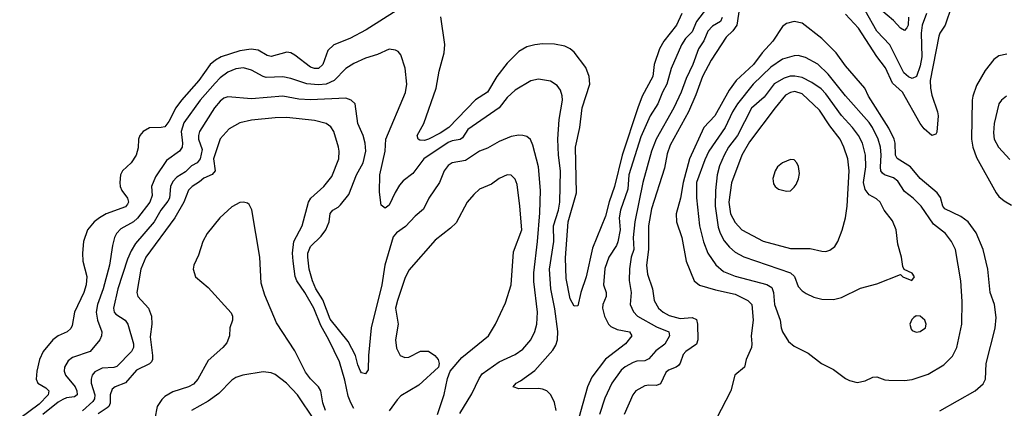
# Model space of a CAD drawing. Header units: inches. Extents: x 1649636 to 1815363, y 506543 to 641975.
# Tile 272 of 656: x 1674151 to 1679158, y 613321 to 615299. Entities that reach past the tile are written whole.
import ezdxf

# ---------------------------------------------------------------- set-up
doc = ezdxf.new("R2010")
doc.units = ezdxf.units.IN
doc.header["$MEASUREMENT"] = 0
doc.layers.add('B6671', color=7, linetype='Continuous')

msp = doc.modelspace()

# ---------------------------------------------------------------- linework, layer by layer
at = {"layer": 'B6671', "color": 5}
for points, elevation in [([(1677821.5, 615430), (1677797.8, 615270), (1677778.3, 615241.7), (1677744, 615210), (1677666.5, 615093.5), (1677624.1, 615010), (1677590, 614915.5), (1677551.4, 614830), (1677459.1, 614660.9), (1677444, 614616), (1677430, 614543.1), (1677364.1, 614335.9), (1677349.4, 614250), (1677349, 614130), (1677339.3, 614050), (1677344.4, 614004.4), (1677368.6, 613930), (1677377, 613870), (1677399.3, 613830), (1677422.6, 613810), (1677453.5, 613793.5), (1677510, 613779.1), (1677570, 613783.1), (1677593, 613773), (1677598.6, 613750), (1677598.9, 613670), (1677593.1, 613646.9), (1677538.2, 613610), (1677524.3, 613595.7), (1677509.5, 613550.5), (1677500.7, 613539.3), (1677489.5, 613530.5), (1677450, 613516), (1677436.3, 613503.7), (1677410, 613445.3), (1677390, 613437), (1677350, 613439.5), (1677330, 613435.6), (1677284.7, 613410), (1677268.4, 613390), (1677225.5, 613290)], 580), ([(1678890, 615365.1), (1678857.8, 615270), (1678830.2, 615230), (1678824.9, 615215.1), (1678780.8, 614990), (1678782.6, 614950), (1678790, 614915.3), (1678818.9, 614830), (1678821.6, 614810), (1678814.1, 614725.9), (1678810, 614716.2), (1678790, 614709.7), (1678750, 614742.6), (1678730, 614769.7), (1678640.2, 614930), (1678590, 614976.1), (1678553.3, 615053.3), (1678510, 615111.4), (1678416, 615256), (1678350, 615325.9)], 580), ([(1676070, 615347.8), (1675913.4, 615246.6), (1675830, 615203.7), (1675749, 615170), (1675718.8, 615141.2), (1675693.5, 615070), (1675670, 615049.9), (1675650, 615049.9), (1675630, 615057.9), (1675550, 615118.4), (1675530, 615129.9), (1675510, 615134), (1675430, 615111.6), (1675410, 615116.7), (1675363.7, 615143.7), (1675329, 615149), (1675270, 615140.6), (1675176.6, 615110), (1675146.8, 615093.2), (1675120.3, 615070), (1675062.1, 614990), (1674974.9, 614890), (1674945.6, 614850), (1674910, 614779.8), (1674890, 614754.1), (1674870, 614749.3), (1674811.5, 614748.5), (1674778.5, 614730), (1674762.4, 614710), (1674754.9, 614690), (1674753.9, 614646.1), (1674744.4, 614610), (1674717.4, 614570), (1674673.7, 614530), (1674664.2, 614510), (1674659.7, 614470), (1674662.7, 614450), (1674671, 614430), (1674699.5, 614390), (1674703.9, 614370), (1674699.6, 614360.4), (1674690, 614347), (1674591.3, 614310), (1674557.6, 614290), (1674529.5, 614270), (1674495.8, 614230), (1674476, 614170), (1674471.1, 614111.1), (1674473, 614070), (1674491.9, 613991.9), (1674489.5, 613950), (1674478.3, 613910), (1674430.6, 613810), (1674418.2, 613741.8), (1674411.8, 613728.2), (1674392.6, 613710), (1674347.1, 613690), (1674319, 613670), (1674270.7, 613610), (1674251.3, 613570), (1674238.3, 613510), (1674234.9, 613470), (1674244, 613450), (1674284.8, 613424.8), (1674299.6, 613410), (1674295.7, 613390), (1674250, 613342.9), (1674151.3, 613268.7)], 520), ([(1677517.4, 615330), (1677491.6, 615270), (1677427.1, 615190), (1677404, 615150), (1677377.2, 615070), (1677370.3, 615009.7), (1677316.3, 614910), (1677294.2, 614850), (1677214.4, 614610), (1677175.6, 614450), (1677148.7, 614371.3), (1677130, 614298.3), (1677063.5, 614136.5), (1677031.2, 613990), (1677004, 613910), (1676990, 613842), (1676970, 613841.2), (1676950, 613879), (1676930, 613982), (1676927.1, 614087.1), (1676939.8, 614270), (1676982.5, 614417.5), (1676977.1, 614650), (1676999.2, 614750), (1677010.8, 614850), (1677050.6, 614970), (1677047.7, 615010), (1677030, 615055.3), (1676970, 615132.8), (1676949.7, 615150), (1676923.7, 615163.7), (1676870, 615174.1), (1676810, 615175.8), (1676770, 615171.4), (1676730, 615160.6), (1676690, 615137.3), (1676630, 615077.7), (1676576.8, 615010), (1676530, 614929.1), (1676469, 614891), (1676333.4, 614750), (1676290, 614720.5), (1676230, 614690.9), (1676210, 614684.5), (1676185.6, 614685.6), (1676177.6, 614690), (1676172, 614710), (1676206.7, 614770), (1676269.4, 614950), (1676283.5, 615036.5), (1676309, 615130), (1676312.3, 615172.3), (1676293.5, 615313.5)], 520), ([(1677643.9, 615356.1), (1677592.7, 615290), (1677570, 615237.4), (1677536.8, 615203.2), (1677516.8, 615170), (1677463.1, 615050), (1677442.5, 614970), (1677419.8, 614930), (1677395.8, 614870), (1677357.9, 614810), (1677310, 614702.5), (1677249.4, 614510), (1677243.7, 614436.3), (1677206.1, 614330), (1677199.5, 614290), (1677204.3, 614230), (1677192.2, 614167.8), (1677185.9, 614150), (1677147.7, 614090), (1677126.8, 614033.2), (1677119.9, 613950), (1677133.6, 613910), (1677133, 613890), (1677115.9, 613850), (1677114.6, 613830), (1677124.4, 613790), (1677144.8, 613750), (1677157.1, 613737.1), (1677190, 613722), (1677252.4, 613710), (1677264.2, 613690), (1677232.4, 613650), (1677130, 613571.9), (1677060.6, 613479.4), (1677037.7, 613430), (1676970, 613188.7)], 540), ([(1677723.6, 615310), (1677714.1, 615290), (1677674.5, 615265.5), (1677650, 615239.8), (1677629.5, 615190.5), (1677603.6, 615150), (1677574.3, 615070), (1677540.2, 614999.8), (1677515.5, 614930), (1677478.1, 614850), (1677387.4, 614690), (1677364, 614630), (1677320.3, 614470), (1677278.9, 614270), (1677270.1, 614190), (1677274.8, 614130), (1677261, 614090), (1677251.8, 614031.8), (1677251.2, 613971.2), (1677260.3, 613910), (1677255.9, 613850), (1677271.9, 613811.9), (1677292.4, 613790), (1677390, 613735.4), (1677451.4, 613710), (1677455.8, 613690), (1677432.5, 613647.5), (1677386.2, 613613.8), (1677350, 613572.2), (1677330, 613563), (1677290, 613560.8), (1677270, 613554.6), (1677230, 613532.4), (1677210, 613514.9), (1677161.4, 613450), (1677126.6, 613373.4), (1677099.3, 613290)], 560), ([(1678762.5, 615330), (1678740.1, 615270), (1678735.8, 615230), (1678739.1, 615110), (1678730, 615063.1), (1678711.2, 615008.8), (1678690, 614999.2), (1678670, 615008), (1678647.4, 615027.4), (1678575.5, 615170), (1678510, 615239.9), (1678450, 615345.5)], 560), ([(1678671.4, 615311.4), (1678668.8, 615271.2), (1678662.5, 615257.5), (1678650, 615242.8), (1678630, 615255.3), (1678594.1, 615294.1), (1678530, 615348.7)], 540), ([(1678830, 613308.5), (1679010, 613410.9), (1679050, 613446.2), (1679062.5, 613470), (1679066.3, 613550), (1679111.6, 613728.4), (1679115.9, 613784.1), (1679107.2, 613850), (1679086.6, 613910), (1679073.3, 614030), (1679050, 614129.6), (1679014.7, 614214.7), (1678974.5, 614270), (1678937.4, 614297.4), (1678856.3, 614336.3), (1678845.8, 614350), (1678833.4, 614393.4), (1678817.1, 614417.1), (1678730, 614490.4), (1678681.1, 614550), (1678612.5, 614592.5), (1678604, 614610), (1678602.7, 614670), (1678597.7, 614690), (1678570, 614747), (1678467.8, 614910), (1678449.3, 614950), (1678350, 615064.2), (1678302.3, 615130), (1678230, 615203.4), (1678130, 615280.3), (1678090, 615289.8), (1678050, 615279.8), (1678030, 615264.4), (1677980.1, 615190), (1677926.6, 615130), (1677882.2, 615070), (1677793.9, 614990), (1677759.5, 614940.5), (1677685.2, 614810), (1677630, 614749.9), (1677557, 614590), (1677525.7, 614470), (1677512.2, 614390), (1677489.7, 614310), (1677491.2, 614270), (1677517.9, 614190), (1677540.8, 614070), (1677581.2, 613970), (1677607.9, 613947.9), (1677690, 613924.2), (1677790, 613902.4), (1677854.4, 613870), (1677874.3, 613850), (1677880.7, 613770), (1677870.9, 613690.9), (1677874.8, 613650), (1677872, 613630), (1677844.9, 613570), (1677837.1, 613530), (1677787.4, 613490), (1677767.5, 613410), (1677693.5, 613266.5)], 620), ([(1676879.1, 613310), (1676870.4, 613350.4), (1676852.7, 613390), (1676832.3, 613410), (1676810, 613419.4), (1676790, 613421.5), (1676690, 613419.7), (1676660.9, 613430), (1676675.1, 613450), (1676698.5, 613461.5), (1676770, 613514), (1676863, 613617), (1676877.6, 613642.4), (1676885.8, 613670), (1676887.3, 613712.7), (1676872, 613828), (1676851.4, 613930), (1676845.9, 614030), (1676867, 614170), (1676865.5, 614250), (1676890.3, 614330), (1676897.7, 614370), (1676901.2, 614530), (1676890.9, 614610), (1676887.7, 614690), (1676895.2, 614790), (1676911, 614890), (1676910.4, 614910.4), (1676900.6, 614940.6), (1676884, 614964), (1676850, 614986.2), (1676790, 614996.1), (1676750, 614987.8), (1676670, 614939.8), (1676630, 614902), (1676589.7, 614850.3), (1676430, 614740.5), (1676402.4, 614697.6), (1676391.8, 614688.2), (1676350, 614682.5), (1676330, 614674.5), (1676205.8, 614590), (1676150, 614516.1), (1676101.5, 614478.5), (1676082.7, 614457.3), (1676060, 614420), (1676030, 614354.5), (1676010, 614339.3), (1675990, 614355.3), (1675981.4, 614421.4), (1675982.5, 614510), (1676009, 614630), (1676012.6, 614690), (1676112.3, 614927.7), (1676120.4, 614970), (1676112.1, 615052.1), (1676090, 615119), (1676076.3, 615136.3), (1676063, 615143), (1676030, 615148.2), (1675970, 615122.3), (1675910, 615102.9), (1675850, 615074.9), (1675810, 615049.8), (1675750.1, 614990), (1675709.1, 614970.9), (1675670, 614966.8), (1675612, 614972), (1675530, 614999.1), (1675490, 615007.1), (1675405.1, 615005.1), (1675389, 615009), (1675330, 615042.3), (1675290, 615053), (1675250, 615048.4), (1675210, 615031.7), (1675170, 615002.6), (1675144.6, 614975.4), (1675069.6, 614890), (1674986.5, 614773.5), (1674972, 614730), (1674979.6, 614670), (1674978.1, 614650), (1674963.6, 614630), (1674897.5, 614582.5), (1674841.5, 614498.5), (1674821.3, 614450), (1674824.5, 614404.5), (1674812.9, 614370), (1674750, 614288.7), (1674730, 614270.9), (1674666, 614234), (1674643.7, 614210), (1674633.4, 614190), (1674622.6, 614150), (1674607.6, 614050), (1674575.7, 613930), (1674547, 613850), (1674539.6, 613810), (1674546.7, 613770), (1674569, 613711), (1674567.7, 613690), (1674558.9, 613670), (1674510, 613610.9), (1674419.4, 613580.6), (1674397.8, 613562.2), (1674378.4, 613530), (1674376.9, 613510), (1674383.5, 613490), (1674432.6, 613430), (1674442.7, 613410), (1674443, 613390), (1674430, 613379.9), (1674390, 613374.2), (1674370, 613366.7), (1674347.5, 613352.5), (1674268.3, 613290)], 540), ([(1679170, 615122.4), (1679130, 615115.3), (1679103.8, 615096.2), (1679060, 615040), (1679016.9, 614963.1), (1678998, 614910), (1678994.3, 614890), (1678991.4, 614690), (1678997.8, 614650), (1679016.9, 614596.9), (1679117.1, 614417.1), (1679130, 614398.9), (1679156.6, 614376.6), (1679195.3, 614355.3)], 620), ([(1676390, 613294.7), (1676450, 613395.2), (1676487, 613473), (1676503.7, 613496.3), (1676590, 613557.5), (1676670, 613595.2), (1676710, 613621.8), (1676749.8, 613670), (1676770, 613712.7), (1676781.4, 613750), (1676785, 613810), (1676765.7, 613965.7), (1676764.9, 614010), (1676784.2, 614170), (1676795.6, 614315.6), (1676799.1, 614430), (1676788.7, 614550), (1676760.7, 614660.7), (1676748.7, 614688.7), (1676730, 614704.2), (1676709.7, 614709.7), (1676690, 614711), (1676650, 614703.5), (1676590, 614679.1), (1676530, 614645.3), (1676490, 614628.9), (1676417.7, 614582.3), (1676350.2, 614569.8), (1676330, 614556.9), (1676310.3, 614530), (1676285.6, 614470), (1676231.8, 614390), (1676205.4, 614334.6), (1676161.8, 614298.2), (1676113.3, 614246.7), (1676066.6, 614213.4), (1676050, 614194.5), (1676007.4, 614050), (1675993.4, 613950), (1675938.7, 613730), (1675924.2, 613590), (1675923.4, 613516.6), (1675910, 613497), (1675890, 613502.4), (1675884.4, 613510), (1675870, 613542.7), (1675859.3, 613590), (1675821.3, 613661.3), (1675730, 613774.3), (1675692.8, 613872.8), (1675657.3, 613930), (1675639.5, 613970), (1675624, 614030), (1675616.3, 614090), (1675616.3, 614110), (1675630, 614144.4), (1675683.6, 614196.4), (1675708, 614230), (1675724.8, 614270), (1675730, 614312.7), (1675744.2, 614330), (1675770, 614343.9), (1675783.3, 614356.7), (1675824.5, 614410), (1675864.3, 614510), (1675898.2, 614570), (1675911.6, 614630), (1675908.5, 614670), (1675898.2, 614710), (1675871.4, 614770), (1675857.7, 614870), (1675836.2, 614890), (1675810, 614898.9), (1675630, 614890.3), (1675570, 614895.1), (1675490, 614908.9), (1675330, 614895.6), (1675210, 614906.6), (1675190, 614899.4), (1675170, 614883.4), (1675142, 614850), (1675066.3, 614730), (1675059.8, 614710), (1675060.6, 614690), (1675078.8, 614638.8), (1675069.2, 614590), (1675053.4, 614570), (1675025.6, 614554.4), (1674994.8, 614525.2), (1674950, 614497.1), (1674930, 614475.6), (1674918, 614450), (1674913.3, 614390), (1674905.4, 614374.6), (1674868.6, 614330), (1674835.2, 614270), (1674740.1, 614159.9), (1674717.5, 614122.5), (1674699.7, 614080.3), (1674649.7, 613930), (1674627.5, 613830), (1674631.5, 613810), (1674640.2, 613800.2), (1674688.4, 613770), (1674701.5, 613750), (1674730.6, 613650), (1674730.1, 613630), (1674720.5, 613610), (1674645.3, 613534.7), (1674630, 613528.5), (1674570, 613524.9), (1674532.9, 613507.1), (1674519.5, 613490), (1674514.2, 613470), (1674515.2, 613450), (1674534.1, 613390), (1674532.2, 613370), (1674523.3, 613356.7), (1674470, 613308.8)], 560), ([(1679168.9, 614910), (1679143.6, 614890), (1679130.1, 614869.9), (1679107, 614770), (1679103.5, 614723.5), (1679107, 614690), (1679128.4, 614650), (1679186.5, 614586.5)], 640), ([(1675850, 613319.9), (1675834.5, 613350), (1675822.3, 613382.3), (1675805.3, 613465.3), (1675777.4, 613557.4), (1675723.9, 613670), (1675682.8, 613742.8), (1675646.6, 613830), (1675600.6, 613910), (1675559.9, 613970), (1675551.4, 613991.4), (1675541.4, 614070), (1675538.6, 614110), (1675546, 614170), (1675588, 614250), (1675619.1, 614370), (1675631.1, 614390), (1675697.4, 614450), (1675739.1, 614500.9), (1675774, 614590), (1675776.3, 614630), (1675772.9, 614650), (1675749, 614730), (1675733.4, 614753.4), (1675710, 614769.8), (1675650, 614786.2), (1675510, 614800.2), (1675450, 614799.3), (1675330, 614787.5), (1675270, 614773.9), (1675217.1, 614742.9), (1675170, 614692.8), (1675137.6, 614590), (1675145.8, 614530), (1675129.4, 614510.6), (1675087.3, 614492.7), (1675066.4, 614473.6), (1675027.5, 614450), (1675009.1, 614430.9), (1674985.2, 614370), (1674939.4, 614290), (1674792.7, 614090), (1674766.7, 614030), (1674746.6, 613910), (1674752.2, 613890), (1674805.7, 613830), (1674821, 613790), (1674822.5, 613750), (1674814.5, 613685.5), (1674826.7, 613590), (1674827.2, 613570), (1674821.5, 613558.5), (1674812.1, 613547.9), (1674744.7, 613515.3), (1674690, 613450.4), (1674637.3, 613430), (1674622.1, 613417.9), (1674610.6, 613390), (1674611.9, 613348.1), (1674604.7, 613330), (1674596.6, 613323.4), (1674550, 613293.1)], 580), ([(1676275.5, 613290), (1676310, 613390.8), (1676326.7, 613473.3), (1676340.7, 613510), (1676400, 613580), (1676534.5, 613690), (1676570.9, 613750), (1676621.5, 613858.5), (1676650.6, 613950), (1676663, 614117), (1676703.8, 614230), (1676694.9, 614350), (1676680.3, 614460.3), (1676670, 614486.6), (1676658.8, 614498.8), (1676650, 614507.2), (1676630, 614509.8), (1676590, 614490.9), (1676550, 614462.6), (1676490, 614436.8), (1676460.3, 614410), (1676426.7, 614370), (1676370, 614265.1), (1676342, 614238), (1676263.1, 614176.9), (1676130, 614024.4), (1676110, 613982.4), (1676071.6, 613870), (1676062.5, 613830), (1676076.3, 613750), (1676062.7, 613670), (1676066.7, 613626.7), (1676086, 613590), (1676110, 613579), (1676130, 613581.5), (1676190, 613612.3), (1676230, 613611.3), (1676262.4, 613590), (1676278.7, 613570), (1676284.9, 613550), (1676281.6, 613530), (1676181.5, 613438.5), (1676090, 613384.6), (1676070, 613364.2), (1676030.8, 613309.2)], 580), ([(1675706.7, 613310), (1675692.9, 613350), (1675682.1, 613410), (1675669.9, 613430), (1675630.5, 613470.5), (1675604.8, 613504.8), (1675550, 613613.3), (1675456.5, 613756.5), (1675397.2, 613897.2), (1675378.7, 613958.7), (1675372, 614090), (1675331.5, 614331.5), (1675317.8, 614357.8), (1675310, 614365.1), (1675290, 614369.7), (1675270, 614367.7), (1675230, 614345.6), (1675168.9, 614291.1), (1675104.9, 614210), (1675081.8, 614170), (1675060.3, 614099.7), (1675036.5, 614050), (1675032.9, 614030), (1675045.3, 613990), (1675110, 613935.6), (1675227.1, 613807.1), (1675234.2, 613790), (1675233, 613770), (1675220.2, 613730), (1675218, 613690), (1675204.8, 613655.2), (1675184.2, 613630), (1675110, 613564.5), (1675057.5, 613470), (1675035.7, 613444.3), (1675010, 613430.4), (1674930, 613404.4), (1674890, 613380.8), (1674874.1, 613365.9), (1674850.6, 613330), (1674837.7, 613270)], 620), ([(1675650, 613260.9), (1675563.1, 613390), (1675507.6, 613450), (1675450, 613493.8), (1675430, 613501.4), (1675390, 613507.2), (1675286, 613490), (1675250, 613478), (1675230, 613465.1), (1675163.9, 613396.1), (1675110, 613358.2), (1675024.4, 613310)], 640)]:
    msp.add_lwpolyline(points, dxfattribs=dict(at, elevation=elevation))
for points, elevation in [([(1678110, 615115.7), (1678090, 615115), (1678030, 615098.6), (1677970, 615057), (1677880.4, 614970), (1677801.3, 614870), (1677776.1, 614830), (1677738.3, 614750), (1677656.2, 614630), (1677634.6, 614585.4), (1677593.3, 614470), (1677592.4, 614392.4), (1677608.1, 614250), (1677628.8, 614168.8), (1677650.1, 614110.1), (1677690.5, 614050.5), (1677730, 614018.1), (1677790, 613993.6), (1677950, 613951.1), (1677975.4, 613935.4), (1677985, 613910), (1677990.1, 613850.1), (1678017.8, 613770), (1678023.5, 613730), (1678030.2, 613710), (1678060.6, 613660.6), (1678090, 613637.4), (1678161.4, 613601.4), (1678228.4, 613550), (1678290, 613518.3), (1678350, 613473.1), (1678370, 613462.8), (1678410, 613452.9), (1678450, 613461.5), (1678490, 613480.3), (1678510, 613481.7), (1678550, 613466.5), (1678570, 613464), (1678650, 613462.3), (1678690, 613467.9), (1678770, 613495.8), (1678850, 613542), (1678894, 613586), (1678916.8, 613630), (1678941.8, 613750), (1678944, 613864), (1678937.4, 613970), (1678909.9, 614130), (1678890, 614169.7), (1678858.5, 614210), (1678798.2, 614258.2), (1678734.4, 614350), (1678695.3, 614390), (1678650, 614424.7), (1678616.2, 614476.2), (1678593.7, 614493.7), (1678549.1, 614509.1), (1678537.8, 614517.8), (1678529.9, 614529.9), (1678528, 614548), (1678531.4, 614611.4), (1678528.2, 614650), (1678516.1, 614690), (1678488, 614750), (1678470, 614776), (1678350, 614911.3), (1678262, 615022), (1678210, 615072.6), (1678146.5, 615106.5)], 640), ([(1678092.1, 615012.1), (1678069.1, 615010.9), (1678038.9, 615001.1), (1677987.3, 614972.7), (1677936, 614904), (1677872.2, 614847.8), (1677800.7, 614710), (1677755.3, 614650), (1677733.2, 614610), (1677710, 614555.3), (1677697.3, 614510), (1677688.7, 614430), (1677687.7, 614350), (1677702.9, 614242.9), (1677712.4, 614212.4), (1677734, 614174), (1677760.8, 614140.8), (1677790, 614115.3), (1677832.7, 614092.7), (1678071.3, 614010), (1678091.3, 613991.3), (1678110, 613940.9), (1678130, 613919.1), (1678150, 613905.8), (1678190, 613886.7), (1678230, 613875.8), (1678290, 613874.7), (1678330, 613885.8), (1678426.9, 613933.1), (1678510, 613954.7), (1678630, 614002), (1678642, 613990), (1678688.4, 613971.6), (1678701.2, 613990), (1678690, 614008.7), (1678648.4, 614028.4), (1678642, 614042), (1678635.6, 614090), (1678616.2, 614156.2), (1678607.4, 614230), (1678590, 614275.1), (1678546.6, 614330), (1678526.2, 614370), (1678507.9, 614387.9), (1678470, 614407.6), (1678450, 614435.1), (1678442.5, 614470), (1678453.1, 614550), (1678452.5, 614610), (1678437.6, 614670), (1678416.1, 614710), (1678386.1, 614750), (1678330, 614810.5), (1678250, 614920.9), (1678226.7, 614946.7), (1678178.7, 614978.7), (1678130, 615003.8)], 660), ([(1678092.6, 614932.6), (1678070, 614929), (1678046.1, 614913.9), (1677992.2, 614850), (1677862.8, 614677.2), (1677824.1, 614610), (1677770.8, 614469.2), (1677757.5, 614370), (1677765.9, 614310), (1677790, 614267.1), (1677823.8, 614230), (1677931.5, 614171.5), (1678070, 614134), (1678170, 614134), (1678230, 614120.3), (1678250, 614119.6), (1678270, 614125.2), (1678295.7, 614144.3), (1678311.1, 614170), (1678332.8, 614227.2), (1678349.8, 614290.2), (1678359, 614350), (1678369.4, 614530), (1678361.5, 614590), (1678342.2, 614650), (1678322.8, 614690), (1678270, 614758.7), (1678218.8, 614838.8), (1678130, 614920.9)], 680), ([(1678070, 614587), (1678030, 614570.9), (1678004.3, 614550), (1677992.5, 614530), (1677980.5, 614490), (1677983.9, 614463.9), (1677992.6, 614450), (1678010, 614437.1), (1678050, 614425.4), (1678070, 614428), (1678090, 614445.7), (1678099.2, 614460.8), (1678111.1, 614488.9), (1678116.1, 614516.1), (1678111.5, 614551.5), (1678103.5, 614570), (1678090, 614584.8)], 720), ([(1678710, 613792), (1678697.2, 613782.8), (1678687.4, 613772.6), (1678678, 613750), (1678684.3, 613724.3), (1678690, 613717.1), (1678710, 613709.1), (1678730, 613712.2), (1678756.9, 613730), (1678760.5, 613750), (1678753.3, 613770), (1678730, 613789.6)], 660)]:
    msp.add_lwpolyline(points, close=True, dxfattribs=dict(at, elevation=elevation))

doc.saveas('drawing.dxf')
